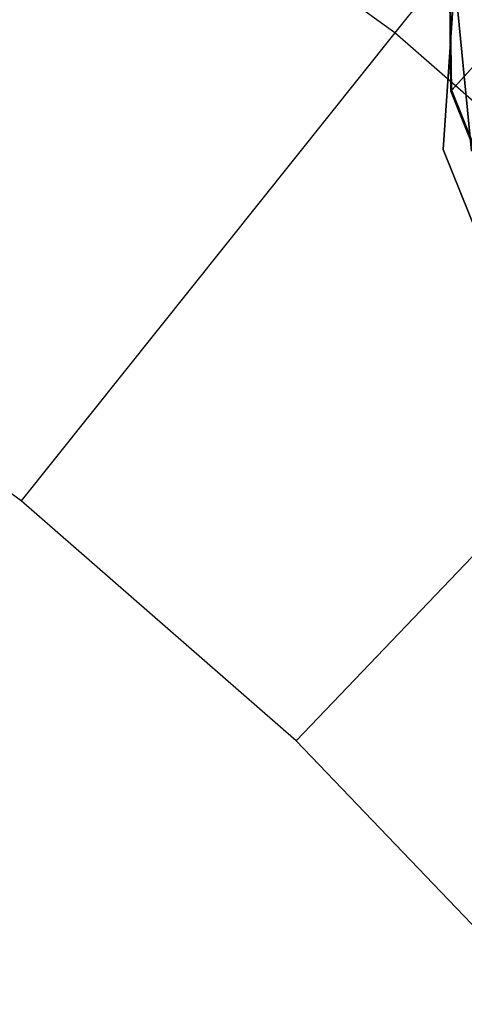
# Model space of a CAD drawing. Extents: x 0.3 to 7.1, y -3.38 to 3.38.
# Tile 516 of 604: x 4.47 to 4.6, y 0.81 to 1.11. Entities that reach past the tile are written whole.
import ezdxf

# ---------------------------------------------------------------- set-up
doc = ezdxf.new("R2010")
doc.units = 0
doc.header["$LTSCALE"] = 2.54
doc.layers.get('0').update_dxf_attribs({"linetype": 'CONTINUOUS'})

# ---------------------------------------------------------------- blocks, each defined once
blk = doc.blocks.new('SINGLES_AVVSTL_STL')
at = {"color": 0}
for p, q in [((4.68633, 1.24146, 5.1494), (4.58039, 1.10861, 5.30457)), ((4.68633, 1.24146, 5.1494), (4.58039, 1.10861, 5.30457)), ((4.58039, 1.10861, 5.30457), (4.47745, 1.1834, 5.30457)), ((4.58039, 1.10861, 5.30457), (4.47745, 1.1834, 5.30457)), ((4.59745, 1.09089, 54.68483), (4.59703, 1.12743, 54.68875)), ((4.59745, 1.09089, 54.68483), (4.59703, 1.12743, 54.68875)), ((4.59771, 1.09118, 54.76807), (4.59727, 1.12769, 54.7639)), ((4.59771, 1.09118, 54.76807), (4.59727, 1.12769, 54.7639)), ((4.6037, 1.07266, 61.72336), (4.59894, 1.12138, 61.72336)), ((4.59894, 1.12138, 61.52336), (4.6037, 1.07266, 61.52336)), ((4.59894, 1.12138, 61.52336), (4.6037, 1.07266, 61.52336)), ((4.6037, 1.07266, 61.72336), (4.59894, 1.12138, 61.72336)), ((4.59513, 1.0732, 54.83894), (4.59818, 1.1176, 54.83894)), ((4.59818, 1.1176, 54.63894), (4.59513, 1.0732, 54.63894)), ((4.59818, 1.1176, 54.63894), (4.59513, 1.0732, 54.63894)), ((4.59513, 1.0732, 54.83894), (4.59818, 1.1176, 54.83894)), ((4.59513, 1.0732, 20.47364), (4.59818, 1.1176, 20.47364)), ((4.59818, 1.1176, 20.27364), (4.59513, 1.0732, 20.27364)), ((4.59818, 1.1176, 20.27364), (4.59513, 1.0732, 20.27364)), ((4.59513, 1.0732, 20.47364), (4.59818, 1.1176, 20.47364)), ((4.61898, 1.1148, 54.86085), (4.59771, 1.09118, 54.76807)), ((4.61898, 1.1148, 54.86085), (4.59771, 1.09118, 54.76807)), ((4.59745, 1.09089, 54.68483), (4.61788, 1.11359, 54.59245)), ((4.59745, 1.09089, 54.68483), (4.61788, 1.11359, 54.59245)), ((4.58039, 1.10861, 5.30457), (4.46693, 0.96634, 5.4454)), ((4.58039, 1.10861, 5.30457), (4.46693, 0.96634, 5.4454)), ((4.6762, 1.0249, 5.30457), (4.58039, 1.10861, 5.30457)), ((4.6762, 1.0249, 5.30457), (4.58039, 1.10861, 5.30457)), ((4.59771, 1.09118, 54.76807), (4.59745, 1.09089, 54.68483)), ((4.59771, 1.09118, 54.76807), (4.59745, 1.09089, 54.68483)), ((4.61105, 1.05684, 54.68248), (4.59745, 1.09089, 54.68483)), ((4.61105, 1.05684, 54.68248), (4.59745, 1.09089, 54.68483)), ((4.61133, 1.05714, 54.77057), (4.59771, 1.09118, 54.76807)), ((4.61133, 1.05714, 54.77057), (4.59771, 1.09118, 54.76807)), ((4.61165, 1.03187, 54.83894), (4.59513, 1.0732, 54.83894)), ((4.59513, 1.0732, 54.63894), (4.61165, 1.03187, 54.63894)), ((4.59513, 1.0732, 54.63894), (4.61165, 1.03187, 54.63894)), ((4.59513, 1.0732, 54.63894), (4.59513, 1.0732, 54.83894)), ((4.61165, 1.03187, 54.83894), (4.59513, 1.0732, 54.83894)), ((4.59513, 1.0732, 54.63894), (4.59513, 1.0732, 54.83894)), ((4.61165, 1.03187, 20.47364), (4.59513, 1.0732, 20.47364)), ((4.59513, 1.0732, 20.27364), (4.61165, 1.03187, 20.27364)), ((4.59513, 1.0732, 20.27364), (4.61165, 1.03187, 20.27364)), ((4.59513, 1.0732, 20.27364), (4.59513, 1.0732, 20.47364)), ((4.61165, 1.03187, 20.47364), (4.59513, 1.0732, 20.47364)), ((4.59513, 1.0732, 20.27364), (4.59513, 1.0732, 20.47364)), ((4.46693, 0.96634, 5.4454), (4.37721, 1.03153, 5.4454)), ((4.46693, 0.96634, 5.4454), (4.37721, 1.03153, 5.4454)), ((4.6762, 1.0249, 5.30457), (4.55045, 0.89337, 5.4454)), ((4.6762, 1.0249, 5.30457), (4.55045, 0.89337, 5.4454)), ((4.55045, 0.89337, 5.4454), (4.46693, 0.96634, 5.4454)), ((4.55045, 0.89337, 5.4454), (4.46693, 0.96634, 5.4454)), ((4.62709, 0.81321, 5.4454), (4.55045, 0.89337, 5.4454)), ((4.62709, 0.81321, 5.4454), (4.55045, 0.89337, 5.4454))]:
    blk.add_line(p, q, dxfattribs=at)

msp = doc.modelspace()

# ---------------------------------------------------------------- block references
at = {"color": 0}
msp.add_blockref('SINGLES_AVVSTL_STL', (0, 0), dxfattribs=at)

doc.saveas('drawing.dxf')
